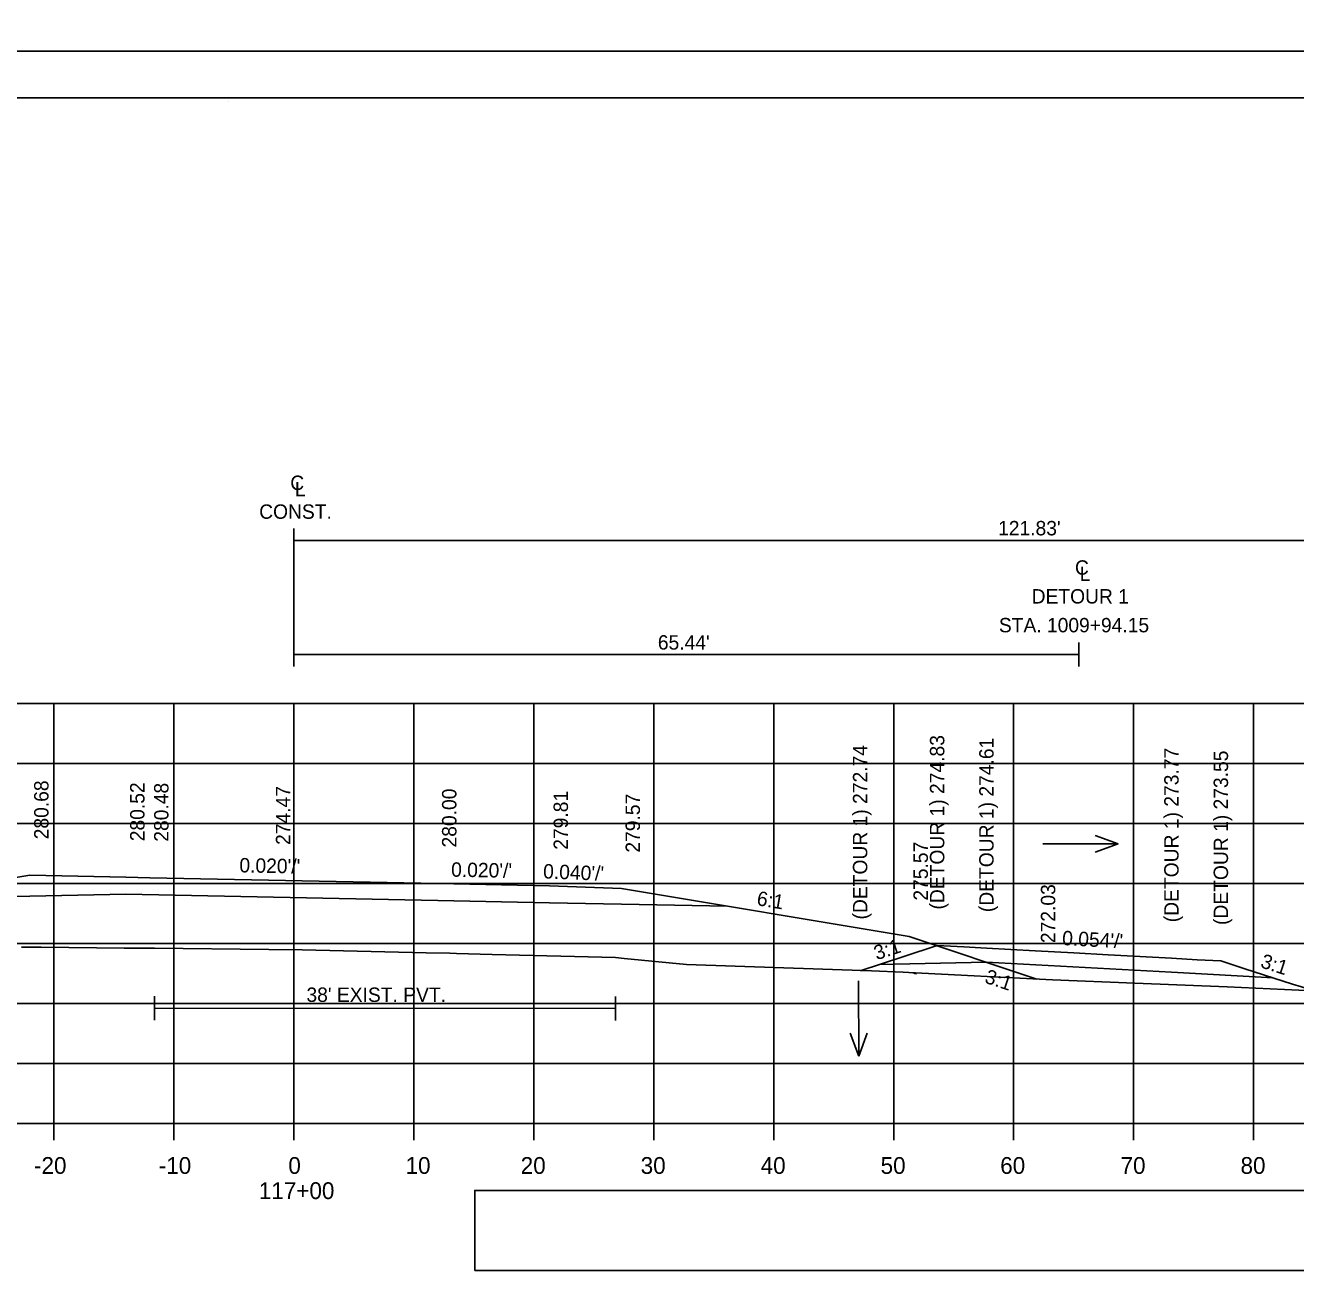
# Model space of a CAD drawing. Extents: x 285 to 4233, y -659 to 3710.
# Drawn here: x 516.9 to 622.8, y 726.9 to 831.7 of the extents above; entities that cross this region are included whole.
import ezdxf

# ---------------------------------------------------------------- set-up
doc = ezdxf.new("R2010")
doc.units = 0
for name, color, linetype in [('R_Alt Surface', 7, 'Continuous'), ('R_Axis', 7, 'Continuous'), ('R_Axis Annot', 7, 'Continuous'), ('R_Border', 7, 'Continuous'), ('R_Detour', 7, 'Continuous'), ('R_Exist Surface', 7, 'Continuous'), ('R_Fin Surface', 7, 'Continuous'), ('R_Grid', 7, 'Continuous'), ('R_No Plot', 7, 'Continuous'), ('R_Proposed Const Limits', 7, 'Continuous'), ('R_Water', 7, 'Continuous'), ('R_Water Annot', 7, 'Continuous'), ('R_Xsect Elev', 7, 'Continuous'), ('R_Xsect Slope', 7, 'Continuous')]:
    doc.layers.add(name, color=color, linetype=linetype)

msp = doc.modelspace()

# ---------------------------------------------------------------- linework, layer by layer
at = {"layer": 'R_Alt Surface'}
for points in [[(539.28, 789.76), (539.28, 784.5)], [(539.28, 788.76), (661.11, 788.76)], [(539.28, 784.5), (539.28, 778.24)], [(604.72, 780.24), (604.72, 778.24)], [(539.28, 779.24), (604.72, 779.24)], [(505.44, 758.87), (517.28, 759.11), (525.28, 759.27), (551.28, 758.75), (560.58, 758.56), (566.58, 758.44), (575.42, 758.27)], [(527.66, 750.77), (527.66, 748.77)], [(566.08, 750.76), (566.08, 748.76)], [(527.66, 749.77), (566.08, 749.76)]]:
    msp.add_lwpolyline(points, dxfattribs=at)
at = {"layer": 'R_Axis'}
for p, q in [((389.28, 740.17), (689.28, 740.17)), ((519.28, 738.77), (519.28, 740.17)), ((529.28, 738.77), (529.28, 740.17)), ((539.28, 738.77), (539.28, 740.17)), ((549.28, 738.77), (549.28, 740.17)), ((559.28, 738.77), (559.28, 740.17)), ((569.28, 738.77), (569.28, 740.17)), ((579.28, 738.77), (579.28, 740.17)), ((589.28, 738.77), (589.28, 740.17)), ((599.28, 738.77), (599.28, 740.17)), ((609.28, 738.77), (609.28, 740.17)), ((619.28, 738.77), (619.28, 740.17))]:
    msp.add_line(p, q, dxfattribs=at)
at = {"layer": 'R_Axis Annot'}
msp.add_lwpolyline([(554.36, 727.93), (694.72, 727.93), (694.72, 734.59), (554.36, 734.59)], close=True, dxfattribs=at)
at = {"layer": 'R_Border'}
for p, q in [((381.28, 825.63), (697.46, 825.63)), ((533.8, 825.37), (533.8, 825.37)), ((533.8, 825.37), (533.8, 825.37))]:
    msp.add_line(p, q, dxfattribs=at)
at = {"layer": 'R_Detour'}
for points in [[(586.48, 752.9), (590.13, 754.09), (592.9, 755), (595.14, 754.88), (597.01, 754.78), (601.06, 754.56), (604.3, 754.38), (607.17, 754.22), (609.81, 754.08), (612.43, 753.94), (614.57, 753.82), (616.55, 753.71), (618.55, 753.07), (622.53, 751.79), (623.26, 751.55), (624.29, 751.22)], [(588.06, 753.42), (597.01, 753.61), (612.43, 752.77), (620.9, 752.31)]]:
    msp.add_lwpolyline(points, dxfattribs=at)
at = {"layer": 'R_Exist Surface'}
msp.add_lwpolyline([(516.57, 754.86), (518.21, 754.86), (525.14, 754.79), (527.66, 754.77), (537.2, 754.66), (539.96, 754.63), (550.32, 754.4), (552.27, 754.36), (552.85, 754.34), (555.82, 754.26), (566.08, 754), (566.8, 753.91), (572.01, 753.41), (587.43, 752.88), (590.06, 752.77), (590.54, 752.75), (602.51, 752.13), (609.37, 751.87), (617.07, 751.57), (625.43, 751.16)], dxfattribs=at)
at = {"layer": 'R_Fin Surface'}
msp.add_lwpolyline([(472.84, 753.06), (478.37, 751.21), (497.28, 757.51), (517.28, 760.85), (525.28, 760.69), (527.28, 760.65), (551.28, 760.17), (560.58, 759.98), (566.58, 759.74), (590.58, 755.74), (601.2, 752.2)], dxfattribs=at)
at = {"layer": 'R_Grid'}
for p, q in [((389.28, 775.17), (689.28, 775.17)), ((519.28, 740.17), (519.28, 775.17)), ((529.28, 740.17), (529.28, 775.17)), ((539.28, 740.17), (539.28, 775.17)), ((549.28, 740.17), (549.28, 775.17)), ((559.28, 740.17), (559.28, 775.17)), ((569.28, 740.17), (569.28, 775.17)), ((579.28, 740.17), (579.28, 775.17)), ((589.28, 740.17), (589.28, 775.17)), ((599.28, 740.17), (599.28, 775.17)), ((609.28, 740.17), (609.28, 775.17)), ((619.28, 740.17), (619.28, 775.17)), ((389.28, 770.17), (689.28, 770.17)), ((389.28, 765.17), (689.28, 765.17)), ((389.28, 760.17), (689.28, 760.17)), ((389.28, 755.17), (689.28, 755.17)), ((389.28, 750.17), (689.28, 750.17)), ((389.28, 745.17), (689.28, 745.17)), ((389.28, 740.17), (689.28, 740.17))]:
    msp.add_line(p, q, dxfattribs=at)
at = {"layer": 'R_No Plot'}
for p, q in [((368.88, 829.53), (702.21, 829.53)), ((368.88, 829.52), (702.21, 829.52))]:
    msp.add_line(p, q, dxfattribs=at)
for points in [[(368.87, 1042.86), (702.21, 1042.86), (702.21, 829.52), (368.87, 829.52)], [(368.87, 829.52), (702.21, 829.52), (702.21, 616.18), (368.87, 616.18)], [(615.2, 825.63), (634.82, 825.63), (634.82, 815.75), (650.93, 815.75), (674.13, 815.75), (674.25, 787.59), (697.46, 787.59), (697.46, 620.17), (381.28, 620.17), (381.28, 825.63)]]:
    msp.add_lwpolyline(points, close=True, dxfattribs=at)
at = {"layer": 'R_Proposed Const Limits'}
for points in [[(527.28, 760.65), (527.28, 760.65), (527.28, 760.65)], [(551.28, 760.17), (551.28, 760.17), (551.28, 760.17), (551.28, 760.17)]]:
    msp.add_lwpolyline(points, close=True, dxfattribs=at)
msp.add_lwpolyline([(591.18, 752.63), (591.03, 752.68), (590.99, 752.69), (590.87, 752.73), (590.84, 752.74), (590.88, 752.73), (590.93, 752.71), (590.94, 752.71)], dxfattribs=at)
at = {"layer": 'R_Water Annot'}
for p, q in [((601.71, 763.47), (607.99, 763.47)), ((607.99, 763.47), (606.07, 764.17)), ((607.99, 763.47), (606.07, 762.77)), ((586.35, 752.06), (586.37, 745.78)), ((586.37, 745.78), (585.66, 747.7)), ((586.37, 745.78), (587.06, 747.7))]:
    msp.add_line(p, q, dxfattribs=at)
at = {"layer": 'R_Xsect Elev'}
msp.add_line((539.28, 754.64), (539.28, 769.16), dxfattribs=at)

# ---------------------------------------------------------------- texts
at = {"layer": 'R_Alt Surface'}
for s, height, p in [('C', 1.2, (538.98, 792.96)), ('L', 1.2, (539.36, 792.43)), ('CONST.', 1.199, (536.39, 790.56)), ('C', 1.2, (604.39, 785.9)), ('L', 1.2, (604.78, 785.37)), ('DETOUR 1', 1.199, (600.78, 783.5)), ('STA. 1009+94.15', 1.1985, (598.05, 781.1))]:
    msp.add_text(s, height=height, dxfattribs=at).set_placement(p)
at = {"layer": 'R_Axis Annot'}
for s, p in [('-20', (517.62, 735.97)), ('-10', (528.02, 735.97)), ('0', (538.82, 735.97)), ('10', (548.59, 735.97)), ('20', (558.19, 735.97)), ('30', (568.19, 735.97)), ('40', (578.19, 735.97)), ('50', (588.19, 735.97)), ('60', (598.16, 735.97)), ('70', (608.19, 735.97)), ('80', (618.19, 735.97)), ('117+00', (536.36, 733.87))]:
    msp.add_text(s, height=1.4, dxfattribs=at).set_placement(p)
at = {"layer": 'R_Water'}
for s, p in [("121.83'", (597.98, 789.18)), ("65.44'", (569.62, 779.66)), ("38' EXIST. PVT.", (540.33, 750.3))]:
    msp.add_text(s, height=1.2, dxfattribs=at).set_placement(p)
at = {"layer": 'R_Xsect Elev'}
for s, p in [('(DETOUR 1) 274.83', (593.5, 758)), ('(DETOUR 1) 274.61', (597.61, 757.78)), ('(DETOUR 1) 272.74', (587.08, 757.17)), ('(DETOUR 1) 273.77', (613.03, 756.94)), ('(DETOUR 1) 273.55', (617.15, 756.71)), ('280.68', (518.83, 763.85)), ('280.52', (526.83, 763.69)), ('280.48', (528.83, 763.65)), ('274.47', (538.98, 763.38)), ('280.00', (552.83, 763.17)), ('279.81', (562.13, 762.98)), ('279.57', (568.13, 762.74)), ('275.57', (592.13, 758.74)), ('272.03', (602.75, 755.2))]:
    msp.add_text(s, height=1.2, rotation=90, dxfattribs=at).set_placement(p)
at = {"layer": 'R_Xsect Slope'}
for s, rotation, p in [("0.020'/'", 358.8542, (534.73, 761.1)), ("0.020'/'", 358.8542, (552.38, 760.74)), ("0.040'/'", 357.7094, (560.04, 760.6)), ('6:1', 350.5377, (577.81, 758.37)), ("0.054'/'", 356.8817, (603.3, 755.04)), ('3:1', 18.073, (587.86, 753.77)), ('3:1', 342.1413, (619.78, 753.2)), ('3:1', 341.5651, (596.79, 751.92))]:
    msp.add_text(s, height=1.2, rotation=rotation, dxfattribs=at).set_placement(p)

doc.saveas('drawing.dxf')
